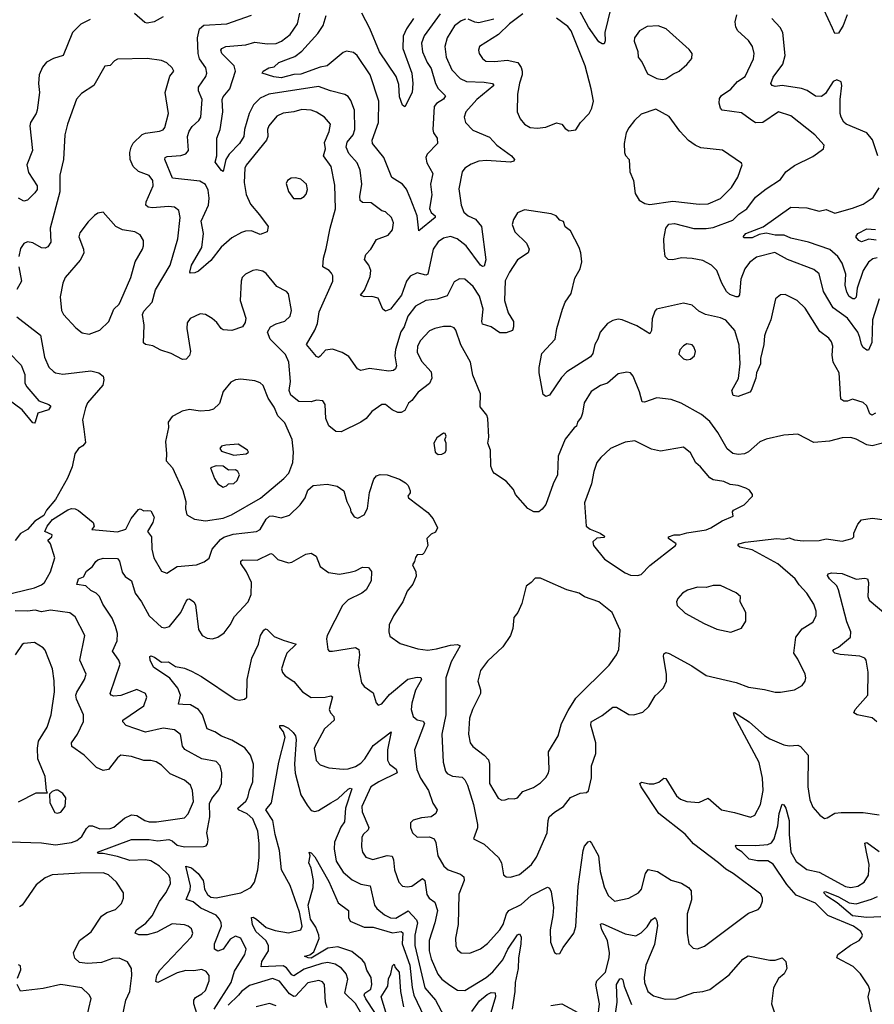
# Model space of a CAD drawing. Extents: x 1771496 to 1971148, y 471553 to 643630.
# Tile 286 of 656: x 1810611 to 1815458, y 610712 to 616298. Entities that reach past the tile are written whole.
import ezdxf

# ---------------------------------------------------------------- set-up
doc = ezdxf.new("R2010")
doc.units = 0

msp = doc.modelspace()

# ---------------------------------------------------------------- linework, layer by layer
at = {"layer": '0CON10XD'}
for points in [[(1813964.1, 616365), (1813929.1, 616225), (1813931.9, 616178.1), (1813925, 616161.2), (1813915, 616160), (1813895, 616172.5), (1813837.8, 616255), (1813725, 616462.9)], [(1815304.2, 616325), (1815280.5, 616265), (1815255, 616222), (1815235, 616220), (1815220.3, 616249.7), (1815170.9, 616355)], [(1811011.7, 616298.3), (1810958.1, 616271.9), (1810910.6, 616225), (1810858.6, 616095), (1810802.2, 616077.8), (1810763.8, 616056.2), (1810741.4, 616028.6), (1810722.2, 615985), (1810717.9, 615935), (1810722.7, 615885), (1810710, 615785), (1810704.5, 615765), (1810673.3, 615715), (1810669.5, 615695), (1810684.5, 615555), (1810651.5, 615475), (1810661.3, 615431.3), (1810710.9, 615355), (1810710, 615335), (1810696.9, 615315), (1810655, 615274), (1810635, 615268.6), (1810605, 615284.5)], [(1811425.5, 616314.5), (1811373.7, 616286.3), (1811335, 616277.1), (1811320.9, 616280.9), (1811262.3, 616332.3)], [(1813625, 615196), (1813475, 615219.2), (1813435, 615201.2), (1813411.2, 615165), (1813404.2, 615135), (1813419.2, 615095), (1813485, 615030), (1813500, 614995), (1813494, 614975), (1813435, 614935.8), (1813388.8, 614865), (1813365, 614816.7), (1813361.3, 614705), (1813382, 614635), (1813411.9, 614585), (1813412.5, 614555), (1813405.5, 614534.5), (1813369.5, 614520.5), (1813335, 614520.9), (1813285, 614554.4), (1813235, 614570), (1813231.5, 614585), (1813238.8, 614655), (1813218.5, 614728.5), (1813182.7, 614785), (1813135, 614825.5), (1813105, 614827.8), (1813075, 614810.8), (1813035, 614731.1), (1812978.5, 614711.5), (1812914.4, 614704.4), (1812855, 614672.2), (1812812.1, 614615), (1812792, 614555), (1812773.4, 614526.6), (1812743.4, 614426.6), (1812738.4, 614391.6), (1812748.8, 614335), (1812742.4, 614317.6), (1812731.7, 614308.3), (1812705, 614303.8), (1812595, 614318.1), (1812545, 614307.5), (1812527.1, 614317.1), (1812477.9, 614387.9), (1812440.3, 614410.3), (1812385, 614428), (1812345, 614422.5), (1812315, 614388), (1812305, 614382), (1812295, 614387.1), (1812237.1, 614455), (1812285, 614535.7), (1812299.6, 614575), (1812310.1, 614639.9), (1812387.8, 614815), (1812387.1, 614845), (1812379.7, 614859.7), (1812365.6, 614875.6), (1812331.2, 614895), (1812334.5, 614944.5), (1812349.4, 615000.6), (1812371.5, 615115), (1812401.4, 615225), (1812399, 615359), (1812377.9, 615465), (1812333.8, 615525), (1812345.8, 615565), (1812339.7, 615600.3), (1812366.9, 615663.1), (1812373.8, 615705), (1812340.6, 615745), (1812295, 615773.8), (1812264.7, 615784.7), (1812211.1, 615788.9), (1812165.9, 615774.1), (1812105, 615767.9), (1812070.4, 615749.6), (1812023.8, 615695), (1812017.3, 615675), (1812018.5, 615635), (1812011.2, 615615), (1811895, 615472.5), (1811887.9, 615455), (1811884.6, 615375), (1811895.3, 615305.3), (1811920.7, 615250.7), (1811971.1, 615191.1), (1812020.8, 615125), (1812015.6, 615094.4), (1811975, 615080), (1811925, 615099.1), (1811891.4, 615098.6), (1811868.6, 615091.4), (1811815, 615059.6), (1811752.9, 615007.1), (1811695, 614930.9), (1811625, 614870.6), (1811605, 614860.9), (1811580, 614860), (1811576.2, 614866.2), (1811585.4, 614905), (1811644.1, 615005), (1811652.8, 615085), (1811641.1, 615155), (1811681.1, 615245), (1811685.9, 615285), (1811679.7, 615329.7), (1811665, 615362.9), (1811632.4, 615382.4), (1811478.3, 615398.3), (1811433.8, 615505), (1811435.8, 615515), (1811448, 615522), (1811525, 615527.3), (1811552.8, 615537.2), (1811567.8, 615555), (1811567.4, 615582.6), (1811563.3, 615635), (1811571.8, 615665), (1811588.7, 615691.3), (1811627.8, 615725), (1811638.8, 615745), (1811646.2, 615845), (1811626.2, 615895), (1811625.3, 615915), (1811667.8, 615975), (1811672.5, 615995), (1811666.2, 616025), (1811631.3, 616075), (1811622.8, 616105), (1811619.4, 616195), (1811631.1, 616245), (1811655, 616266.6), (1811786.2, 616273.8), (1811925.8, 616324.2)], [(1813138.9, 616301.1), (1813115, 616291.8), (1813077.4, 616262.6), (1813036.1, 616195), (1813021.8, 616145), (1813030.7, 616085), (1813062.3, 616012.3), (1813108.9, 615965), (1813145, 615947.2), (1813245, 615943.9), (1813293.3, 615935), (1813300, 615925), (1813204.6, 615845), (1813141.1, 615775), (1813131.5, 615745), (1813138.9, 615715), (1813181.4, 615671.4), (1813275, 615630.9), (1813316.3, 615586.3), (1813400.8, 615525), (1813417.5, 615505), (1813413.8, 615495), (1813395, 615490), (1813258.5, 615498.5), (1813214.8, 615495.2), (1813171.3, 615478.7), (1813135.7, 615455), (1813120, 615435), (1813101.7, 615338.3), (1813114.6, 615245), (1813130, 615205), (1813154.3, 615185), (1813196.5, 615166.5), (1813229.3, 615125), (1813254.5, 614935), (1813245, 614898.8), (1813235, 614897.5), (1813225, 614905.6), (1813143.6, 615015), (1813092.9, 615055), (1813055, 615068.2), (1813015, 615059.1), (1812985, 615037.1), (1812956.2, 614995), (1812925.8, 614854.2), (1812915, 614848.9), (1812865, 614862), (1812826.6, 614843.4), (1812805, 614814.3), (1812776.7, 614735), (1812715, 614655.4), (1812685, 614643.8), (1812671.5, 614655), (1812645, 614717.5), (1812607.9, 614727.9), (1812565, 614726.2), (1812543.8, 614735), (1812566.5, 614763.5), (1812599.3, 614840.7), (1812602.1, 614875), (1812591.2, 614905), (1812566.9, 614936.9), (1812574, 614965), (1812602.3, 614995), (1812635, 615050), (1812700, 615075), (1812725, 615106.2), (1812731.1, 615145), (1812720, 615175), (1812685, 615208), (1812665, 615214.3), (1812605, 615258.5), (1812555, 615261.5), (1812542.4, 615272.4), (1812540.3, 615295), (1812552.2, 615365), (1812541.5, 615445), (1812525.4, 615485), (1812478.8, 615538.8), (1812463.1, 615575), (1812467.7, 615602.3), (1812501.8, 615645), (1812512.2, 615675), (1812510.4, 615785), (1812489.8, 615839.8), (1812475, 615861.4), (1812455, 615873.5), (1812373.4, 615893.4), (1812305, 615919.2), (1812025, 615875.7), (1811975, 615853.3), (1811937.1, 615815), (1811912.4, 615765), (1811886.9, 615675), (1811883.1, 615635), (1811857.1, 615595), (1811798.5, 615535), (1811780.4, 615505), (1811765, 615436.2), (1811755, 615442.5), (1811719.4, 615489.4), (1811730, 615525), (1811729.1, 615625), (1811747.8, 615675), (1811762.4, 615775), (1811758.7, 615845), (1811765, 615860.6), (1811803.9, 615906.1), (1811835.9, 616005), (1811827.7, 616035), (1811757.5, 616105), (1811751.1, 616125), (1811757.5, 616135), (1811780, 616145), (1811894.2, 616155.8), (1811945, 616171.1), (1812015, 616160.4), (1812065, 616161.8), (1812096.9, 616175), (1812145, 616213.6), (1812186.2, 616275), (1812199.6, 616335)], [(1812995, 616330), (1812905, 616206.7), (1812890, 616165), (1812895.4, 616115), (1812921.6, 616055), (1812945, 616020), (1812968.8, 615935), (1812985, 615908.2), (1813025.4, 615865), (1813015, 615847.3), (1812975, 615821.9), (1812961.9, 615805), (1812954.4, 615675), (1812958.9, 615655), (1812978.1, 615625), (1812981.4, 615595), (1812922.7, 615535), (1812915.4, 615515), (1812919.7, 615485), (1812953.8, 615425), (1812940.3, 615365), (1812948.8, 615305), (1812936.2, 615226.2), (1812945, 615204.2), (1812966.7, 615185), (1812966.7, 615175), (1812875, 615100), (1812865.3, 615185.3), (1812826.2, 615286.2), (1812805, 615335.8), (1812782.7, 615365), (1812722.1, 615402.1), (1812676.4, 615515), (1812612.7, 615595), (1812610, 615615), (1812645.4, 615714.6), (1812648.9, 615835), (1812597.9, 615985), (1812525.3, 616095.3), (1812505, 616111.1), (1812465, 616120), (1812445, 616110.9), (1812355, 616035.9), (1812315, 616029.1), (1812205, 615989.3), (1812165, 615986.2), (1812095, 615968.7), (1812052.8, 615972.8), (1811986.7, 615995), (1811991.2, 616005), (1812024, 616025), (1812055, 616030.6), (1812081.1, 616055), (1812135, 616076.5), (1812171.2, 616088.8), (1812210.9, 616119.1), (1812301.2, 616218.8), (1812332, 616265), (1812348.4, 616321.6)], [(1812845.2, 616304.8), (1812804.7, 616245), (1812786.3, 616205), (1812783.8, 616135), (1812835.3, 615995), (1812841.1, 615935), (1812836.8, 615885), (1812795, 615803.3), (1812782.3, 615812.3), (1812765, 615860), (1812760.5, 615930.5), (1812746.4, 615975), (1812652.1, 616115), (1812597.5, 616247.5), (1812550.9, 616335)], [(1813300, 616300), (1813215, 616279), (1813192.8, 616282.8), (1813155, 616301.3)], [(1813465, 616331.1), (1813388.2, 616275), (1813327.2, 616212.8), (1813218.8, 616145), (1813214, 616125), (1813217.5, 616105), (1813235, 616077.5), (1813255, 616061.9), (1813305, 616059.6), (1813375, 616068.8), (1813435.6, 616055), (1813455, 616025.8), (1813460.4, 616005), (1813460.4, 615985), (1813445, 615938), (1813434, 615875), (1813433.1, 615775), (1813448.6, 615735), (1813474, 615705), (1813506.4, 615686.4), (1813545, 615682.7), (1813595, 615687.5), (1813655, 615711.9), (1813685.6, 615705.6), (1813705, 615680), (1813725, 615667.5)], [(1813725, 615667.5), (1813765, 615672.5), (1813791.2, 615715), (1813840.8, 615765), (1813856.9, 615795), (1813865.6, 615835), (1813852.9, 615905), (1813817.7, 616035), (1813739.2, 616235), (1813719.4, 616259.4), (1813655.9, 616305.9)], [(1815485.6, 614715), (1815447.3, 614595), (1815443.4, 614466.6), (1815425, 614423.8), (1815415, 614422.5), (1815395, 614438), (1815384.5, 614455), (1815375.4, 614495), (1815364.6, 614525), (1815305, 614604.5), (1815223.7, 614663.7), (1815170.4, 614755), (1815145, 614856), (1815115, 614881.5), (1814965, 614937.1), (1814892.9, 614977.1), (1814789.6, 614950.4), (1814750, 614920), (1814724.6, 614885), (1814700.9, 614825), (1814694, 614736), (1814685, 614726.4), (1814675, 614726), (1814639.5, 614739.5), (1814620.5, 614755), (1814593.5, 614803.5), (1814565.8, 614875), (1814535, 614905.9), (1814485, 614931.6), (1814425, 614942.4), (1814365, 614946.7), (1814315, 614935.4), (1814288.2, 614938.2), (1814272.3, 614955), (1814265.8, 615004.2), (1814263.4, 615055), (1814275.8, 615115), (1814292, 615138), (1814325, 615141.8), (1814435, 615113.8), (1814505, 615113.9), (1814545, 615119.3), (1814655, 615160.7), (1814690.5, 615195), (1814735, 615223.8), (1814785, 615290), (1814845, 615338.9), (1814925, 615391.9), (1814955.8, 615435), (1815005, 615470), (1815108.7, 615521.3), (1815170, 615565), (1815173.3, 615585), (1815120.6, 615645), (1814985, 615751.5), (1814915, 615775.5), (1814825, 615713.6), (1814785, 615713.5), (1814754.1, 615734.1), (1814705, 615768.5), (1814595, 615784.3), (1814585.5, 615795.5), (1814578.6, 615825), (1814580.3, 615849.7), (1814592, 615868), (1814645, 615903.3), (1814683, 615947), (1814725.2, 615974.8), (1814772.7, 616075), (1814777.1, 616105), (1814767.5, 616145), (1814745, 616178.9), (1814683.3, 616235), (1814672.2, 616255), (1814668.9, 616285), (1814678.5, 616325)], [(1815477.5, 615525), (1815446.9, 615616.9), (1815415, 615655.7), (1815298.8, 615705), (1815285, 615716.2), (1815269.2, 615745), (1815264, 615765), (1815264, 615845), (1815273.8, 615925), (1815270, 615945), (1815246, 615956), (1815225, 615946.2), (1815181.9, 615878.1), (1815157.6, 615862.4), (1815125, 615864.4), (1815076.6, 615896.6), (1815045, 615908), (1814935, 615923.8), (1814895, 615919.5), (1814878.8, 615925), (1814870.6, 615935), (1814885, 615971.9), (1814938.5, 616045), (1814952.5, 616095), (1814939.6, 616225), (1814924.2, 616254.2), (1814876.7, 616305)], [(1814255, 615957.5), (1814275, 615961.4), (1814315, 615989.2), (1814351.2, 616005), (1814395, 616044.2), (1814423.3, 616076.7), (1814425.8, 616105.8), (1814408.3, 616128.3), (1814278, 616245), (1814232.8, 616262.8), (1814170.7, 616259.3), (1814126.3, 616233.7), (1814097.8, 616195), (1814096.7, 616175), (1814116.8, 616116.8), (1814119.4, 616085), (1814141.2, 616055), (1814170.9, 615990.9), (1814225, 615964.3), (1814255, 615957.5)], [(1812117.9, 614397.9), (1812031.1, 614485), (1812015.8, 614525), (1812034.5, 614555.5), (1812065, 614572.9), (1812115, 614587.5), (1812145, 614616.7), (1812152.7, 614647.3), (1812135, 614742.5), (1812125, 614756.2), (1812070, 614785), (1812008.8, 614858.8), (1811990.5, 614870.5), (1811955, 614878), (1811934.2, 614875.8), (1811892.5, 614855), (1811873.3, 614835), (1811866.7, 614815), (1811862.5, 614705), (1811894, 614605), (1811889.5, 614580.5), (1811874.1, 614555.9), (1811815, 614534), (1811765, 614538.8), (1811753.3, 614545), (1811729.1, 614579.1), (1811703, 614603), (1811665, 614625.7), (1811635, 614628.6), (1811578.3, 614601.7), (1811561.1, 614578.9), (1811560, 614545), (1811580.8, 614415), (1811575, 614393.3), (1811555, 614372), (1811535, 614370), (1811470, 614405), (1811412.4, 614422.4), (1811366.8, 614446.8), (1811325, 614454.2), (1811314.2, 614465), (1811317.1, 614565), (1811307.9, 614625), (1811316, 614644), (1811363.2, 614695), (1811382.3, 614765), (1811464, 614905), (1811508.8, 615055), (1811521.2, 615175), (1811512.9, 615215), (1811490, 615235), (1811455, 615238.5), (1811365, 615230), (1811340, 615235), (1811327.1, 615245), (1811327.9, 615265), (1811368.8, 615355), (1811366.1, 615385), (1811345, 615413.3), (1811285, 615437.3), (1811255.5, 615465), (1811237.1, 615505), (1811235.8, 615545), (1811242.5, 615575), (1811255, 615597.3), (1811305, 615645.5), (1811325, 615653.6), (1811405, 615664.5), (1811425, 615673.3), (1811435, 615686), (1811455.6, 615765), (1811435.6, 615885), (1811463.1, 615976.9), (1811486.2, 616005), (1811476.7, 616025), (1811445, 616053.8), (1811415, 616066), (1811335, 616076.7), (1811165, 616074.2), (1811148, 616065), (1811125, 616038), (1811095, 616033.3), (1811031.4, 615925), (1810961.4, 615878.6), (1810934, 615846), (1810881.5, 615705), (1810868.1, 615645), (1810860.6, 615505), (1810839.6, 615415), (1810839.6, 615320.4), (1810784.6, 615114.6), (1810788.5, 615035), (1810770.9, 615009.1), (1810755, 615002.3), (1810735, 615003.1), (1810685, 615031.4), (1810655, 615037.5), (1810635, 615028.8), (1810615, 615000), (1810606.7, 614955)], [(1814185, 615250), (1814315, 615268.9), (1814465, 615250.4), (1814515, 615252.9), (1814585.8, 615284.2), (1814647.3, 615345), (1814684.5, 615405), (1814709.2, 615475), (1814705, 615483.3), (1814596.9, 615556.9), (1814475, 615570.7), (1814441.4, 615585), (1814405, 615612.9), (1814355, 615665.8), (1814295, 615749.2), (1814219.7, 615789.7), (1814135, 615761.4), (1814097.5, 615725), (1814066.6, 615683.4), (1814051.4, 615655), (1814038.9, 615595), (1814041.4, 615545), (1814047.8, 615527.8), (1814068.6, 615505), (1814071.9, 615435), (1814091.4, 615385), (1814102.6, 615312.6), (1814124.5, 615274.5), (1814156.2, 615255), (1814185, 615250)], [(1812205, 615283.8), (1812225, 615293.8), (1812235, 615307.5), (1812243.8, 615335), (1812238, 615365), (1812205, 615392.5), (1812175, 615400.8), (1812150.5, 615399.5), (1812130, 615385), (1812122.3, 615367.7), (1812135, 615323.3), (1812164.1, 615284.1), (1812205, 615283.8)], [(1815475, 614946.1), (1815449.5, 614940.5), (1815425, 614922.2), (1815395.3, 614875), (1815360, 614775), (1815356, 614724), (1815346.4, 614713.6), (1815335.5, 614714.5), (1815315, 614728.2), (1815302.1, 614752.1), (1815292.4, 614792.4), (1815296.8, 614855), (1815276.2, 614916.2), (1815251.5, 614955), (1815205, 614993.4), (1815085, 615036.2), (1814985, 615058.8), (1814945.9, 615075.9), (1814894.8, 615074.9), (1814845, 615087.1), (1814805, 615079.3), (1814765, 615060.3), (1814720.3, 615060.3), (1814713.8, 615065), (1814729.4, 615085), (1814827.8, 615122.2), (1814985, 615234.3), (1815075, 615229.5), (1815145, 615211.8), (1815185, 615220.6), (1815235, 615200.9), (1815335, 615227.9), (1815395, 615251.1), (1815451.7, 615288.2), (1815485, 615343.1)], [(1811005, 614514.4), (1811065, 614537.1), (1811117.5, 614585), (1811145, 614656.2), (1811175, 614684), (1811185, 614703.8), (1811241.2, 614835), (1811266.7, 614925), (1811308, 614995), (1811314, 615015), (1811312.5, 615045), (1811295, 615078), (1811264.5, 615094.5), (1811195, 615106.4), (1811156, 615125), (1811085, 615206.7), (1811055, 615200), (1811035, 615186.7), (1810998.7, 615151.3), (1810951.7, 615088.3), (1810946.7, 615065), (1810972.7, 614995), (1810975, 614973.8), (1810955, 614933.1), (1810868.6, 614835), (1810856.3, 614803.7), (1810841.5, 614725), (1810848.3, 614648.3), (1810858.9, 614625), (1810929.1, 614549.1), (1810965, 614521.4), (1811005, 614514.4)], [(1815465, 614065.8), (1815443.4, 614053.4), (1815432, 614062), (1815416.4, 614106.4), (1815395, 614126.9), (1815335, 614144.4), (1815305, 614133.1), (1815285, 614133.1), (1815268, 614145), (1815259.4, 614295), (1815225.4, 614355.4), (1815218.9, 614395), (1815222.2, 614445), (1815215, 614470), (1815200.9, 614490.9), (1815149.1, 614529.1), (1815065, 614661.4), (1815020, 614705), (1814951.7, 614738.3), (1814925, 614736.2), (1814896.7, 614715), (1814870.6, 614595), (1814843.5, 614526.5), (1814834.5, 614505), (1814831.2, 614455), (1814812.9, 614375), (1814813.1, 614345), (1814789.4, 614295), (1814785.6, 614265), (1814760, 614195), (1814752.5, 614185), (1814685, 614160), (1814656.7, 614166.7), (1814650, 614195), (1814687.8, 614262.2), (1814697.3, 614345), (1814692.1, 614452.1), (1814666.9, 614535), (1814615, 614592.5), (1814585, 614605.5), (1814500, 614625), (1814461.9, 614645), (1814425, 614678.6), (1814375, 614690), (1814222.5, 614655), (1814213.3, 614645), (1814198.8, 614601.2), (1814194.3, 614535), (1814185, 614516.2), (1814111.8, 614561.8), (1814028.8, 614595), (1814005, 614598.2), (1813975, 614591.2), (1813945, 614574.4), (1813902.7, 614525), (1813890.9, 614485), (1813872.1, 614455), (1813860.9, 614405), (1813848.1, 614385), (1813715, 614300), (1813683, 614267), (1813615, 614168), (1813595, 614160), (1813580.8, 614170.8), (1813557.5, 614295), (1813557.5, 614325), (1813572.9, 614405), (1813648.1, 614485), (1813656.7, 614545), (1813689.1, 614655), (1813704.5, 614695), (1813739.1, 614745), (1813758.7, 614831.3), (1813789.4, 614885), (1813799.2, 614925), (1813794.3, 614974.3), (1813784.3, 615005), (1813735, 615100), (1813705, 615123.3), (1813695, 615152.5), (1813675, 615160), (1813654.1, 615184.1), (1813625, 615196)], [(1815467.8, 615047.8), (1815426.9, 615053.1), (1815385, 615037.5), (1815370, 615045), (1815353.8, 615065), (1815364, 615085), (1815415, 615111.9), (1815465, 615107.9)], [(1810606.4, 614895), (1810621.4, 614815), (1810595, 614767.5)], [(1810595, 614612.5), (1810728.7, 614508.7), (1810752.6, 614382.6), (1810776.4, 614326.4), (1810802.4, 614302.4), (1810815, 614294.3), (1810855, 614287.1), (1811015, 614306.5), (1811060, 614295), (1811084, 614275), (1811089.2, 614255), (1811082.9, 614225), (1810996, 614125), (1810985, 614096.7), (1810967, 614027), (1810975.7, 613974.3), (1810985, 613900), (1810969.1, 613880.9), (1810943.8, 613865), (1810924.4, 613835.6), (1810908, 613762), (1810882.8, 613697.2), (1810815, 613576.7), (1810763.3, 613515), (1810747.5, 613485), (1810697.5, 613452.5), (1810655, 613406.2), (1810616.6, 613383.4), (1810585, 613342.5)], [(1815505, 613895.6), (1815445, 613880.6), (1815415.6, 613885.6), (1815355, 613918.2), (1815325, 613927.1), (1815275, 613926.5), (1815204, 613906), (1815115, 613899.5), (1815025, 613945.6), (1814945, 613940), (1814845, 613917.5), (1814807.8, 613902.2), (1814745, 613845.5), (1814721.2, 613835), (1814685, 613830.4), (1814655, 613837.3), (1814623.6, 613863.6), (1814570.4, 613955), (1814525, 614018.1), (1814477.6, 614057.6), (1814362.6, 614122.6), (1814305, 614142.5), (1814225, 614153.1), (1814155, 614128), (1814140.8, 614130.8), (1814127, 614187), (1814091.2, 614275), (1814075, 614293.8), (1814055, 614298), (1814005, 614289.2), (1813945, 614235.7), (1813905, 614222.9), (1813851.9, 614188.1), (1813812, 614125), (1813802.5, 614065), (1813795, 614043.3), (1813774.2, 614015), (1813768.8, 613991.2), (1813755, 613983.3), (1813705, 613918), (1813665, 613822), (1813662.2, 613715), (1813636.4, 613665), (1813595, 613548), (1813575, 613520.8), (1813555, 613506.7), (1813526.4, 613506.4), (1813492.5, 613525), (1813423.8, 613605), (1813412.5, 613632.5), (1813369.5, 613679.5), (1813303.2, 613723.2), (1813294.2, 613735), (1813282.9, 613765), (1813281.2, 613855), (1813266.7, 613895), (1813270.9, 613929.1), (1813266.2, 614035), (1813260, 614055), (1813222.3, 614102.3), (1813224.5, 614175), (1813181.5, 614281.5), (1813167.5, 614355), (1813112.7, 614452.7), (1813085, 614536.2), (1813075, 614548.8), (1813056.8, 614556.8), (1813015, 614556.5), (1812965, 614546.5), (1812935, 614533.1), (1812885, 614478.6), (1812867.1, 614445), (1812865, 614412), (1812890.5, 614360.5), (1812945, 614300), (1812948.2, 614265), (1812935.2, 614234.8), (1812871.8, 614185), (1812835, 614136.9), (1812816.9, 614123.1), (1812795, 614081.4), (1812775, 614068.9), (1812755, 614069.5), (1812724, 614084), (1812685, 614114.3), (1812665, 614115.6), (1812608, 614075), (1812575.4, 614034.6), (1812546.3, 614013.7), (1812435, 613959.2), (1812405, 613962.5), (1812365, 613993.3), (1812346.9, 614035), (1812343.1, 614115), (1812331.2, 614135), (1812295, 614140), (1812265, 614130.6), (1812195, 614132.1), (1812148.3, 614168.3), (1812139.2, 614195), (1812147.1, 614245), (1812138.2, 614355), (1812117.9, 614397.9)], [(1814395, 614367.5), (1814415, 614372.5), (1814438.8, 614391.2), (1814443.8, 614415), (1814435, 614442.5), (1814425, 614453.8), (1814395, 614458.6), (1814375, 614448.1), (1814355, 614425.8), (1814350, 614400), (1814375, 614373.3), (1814395, 614367.5)], [(1810550.5, 614410.5), (1810618.8, 614338.8), (1810640, 614285), (1810641.3, 614235), (1810651.2, 614215), (1810719.5, 614135), (1810776.7, 614115), (1810788.1, 614105), (1810775, 614084.4), (1810714.1, 614065.9), (1810698.6, 614015), (1810695, 614008.8), (1810685, 614010), (1810624.5, 614084.5), (1810530.8, 614155)], [(1811665, 613454.8), (1811765, 613469.2), (1811811.9, 613488.1), (1811977.3, 613582.7), (1812110, 613695), (1812137.1, 613725), (1812161.1, 613785), (1812164.6, 613844.6), (1812156.7, 613916.7), (1812115, 614011.4), (1812075, 614050.8), (1812055, 614099.2), (1812021.3, 614151.3), (1811992.6, 614222.6), (1811975, 614238.6), (1811945, 614249.4), (1811865, 614259.4), (1811835, 614254.3), (1811808.3, 614241.7), (1811765, 614188.8), (1811745, 614120), (1811710.9, 614089.1), (1811685, 614080.6), (1811635, 614076.9), (1811574.5, 614085.5), (1811533, 614077), (1811515, 614066.7), (1811475, 614046.2), (1811453.8, 614015), (1811454.2, 613985), (1811438.6, 613905), (1811444.3, 613835), (1811441.1, 613795), (1811478.2, 613755), (1811536.2, 613626.2), (1811554, 613565), (1811552, 613522), (1811559.1, 613489.1), (1811602.5, 613465), (1811665, 613454.8)], [(1812985, 613831.2), (1813005, 613832.5), (1813025, 613842.5), (1813030, 613855), (1813030, 613895), (1813022.5, 613915), (1813030, 613935), (1813025, 613950), (1813015, 613952.5), (1812976.7, 613925), (1812960, 613895), (1812966.7, 613845), (1812985, 613831.2)], [(1814115, 613143.8), (1814135, 613151.2), (1814185, 613202), (1814331.2, 613315), (1814333.3, 613325), (1814290, 613355), (1814290, 613365), (1814322.5, 613375), (1814355, 613375.3), (1814395, 613387.7), (1814505, 613403.8), (1814531.2, 613415), (1814595, 613454.5), (1814657.9, 613482.1), (1814653.8, 613505), (1814658.8, 613515), (1814720, 613545), (1814766.7, 613595), (1814767.5, 613605), (1814749.2, 613629.2), (1814729.5, 613639.5), (1814685, 613655.8), (1814640.3, 613660.3), (1814605, 613677.5), (1814545, 613688), (1814525, 613698), (1814471.4, 613761.4), (1814445, 613783.8), (1814415, 613841.2), (1814375, 613872.5), (1814245, 613850), (1814195, 613861.5), (1814099.3, 613909.3), (1814045, 613901.4), (1814021.7, 613891.7), (1813962, 613865), (1813907.5, 613815), (1813884.5, 613785), (1813867.8, 613735), (1813854.7, 613665.3), (1813815, 613557.5), (1813824.3, 613425), (1813847.3, 613407.3), (1813903.3, 613385), (1813928.3, 613368.3), (1813925, 613361.2), (1813885, 613355.8), (1813860.8, 613335), (1813865.7, 613315), (1813927.4, 613237.4), (1814045, 613159.2), (1814075, 613147.5), (1814115, 613143.8)], [(1811825, 613826.5), (1811895, 613834.5), (1811908, 613845), (1811903.8, 613855), (1811850, 613890), (1811780, 613885), (1811755, 613878), (1811746.2, 613865), (1811755, 613850.8), (1811825, 613826.5)], [(1811765, 613645.7), (1811785, 613654), (1811795.9, 613664.1), (1811825, 613666.9), (1811845, 613682.9), (1811858, 613715), (1811848.8, 613735), (1811834.4, 613744.4), (1811795, 613742.5), (1811765, 613764.5), (1811725, 613766.6), (1811694.2, 613755), (1811716, 613695), (1811735.8, 613665), (1811765, 613645.7)], [(1810515, 613031.9), (1810695, 613075.6), (1810735, 613091.4), (1810752.5, 613105), (1810785.5, 613165), (1810811.4, 613245), (1810786, 613325), (1810770, 613345), (1810793.8, 613365), (1810796.2, 613375), (1810754.3, 613395), (1810766.7, 613425), (1810797.6, 613462.4), (1810885, 613516.5), (1810905, 613524.4), (1810925, 613523.1), (1810945, 613513.1), (1811027.8, 613445), (1811033.5, 613425), (1811020, 613405), (1811165, 613392.5), (1811213.1, 613406.9), (1811242.7, 613467.3), (1811285, 613520), (1811295, 613522.5), (1811315, 613511.2), (1811335, 613513.8), (1811355, 613512.5), (1811373.3, 613475), (1811365.7, 613445), (1811336.7, 613395), (1811358.2, 613365), (1811360, 613295), (1811371.9, 613245), (1811415, 613170), (1811445, 613158), (1811503.8, 613195), (1811614.7, 613205.3), (1811657.1, 613222.9), (1811685, 613242.5), (1811703.3, 613295), (1811750.5, 613349.5), (1811768.7, 613361.3), (1811821.6, 613378.4), (1811953.3, 613395), (1811974.2, 613405.8), (1812009.7, 613465), (1812028, 613482), (1812045, 613483.6), (1812095, 613471.8), (1812142.3, 613487.7), (1812201.5, 613545), (1812229.5, 613585), (1812245, 613629.4), (1812275, 613654.6), (1812355, 613662.1), (1812412.1, 613652.1), (1812449.5, 613625), (1812465.8, 613565), (1812485, 613527.5), (1812489.2, 613505), (1812507.7, 613477.7), (1812529.3, 613470.7), (1812565, 613488), (1812584.2, 613525), (1812594.2, 613615.8), (1812618.7, 613691.3), (1812635, 613710), (1812655, 613718), (1812695, 613715.8), (1812765, 613690.6), (1812800, 613670), (1812813.8, 613655), (1812826, 613625), (1812825.9, 613614.1), (1812812.5, 613595), (1812816.7, 613585), (1812925, 613501.2), (1812956.6, 613466.6), (1812981.2, 613415), (1812969.2, 613390.8), (1812945, 613380), (1812919.4, 613355), (1812925.5, 613315), (1812905, 613274), (1812895, 613264), (1812865, 613261.2), (1812855, 613247.5), (1812851.2, 613225), (1812839.2, 613205), (1812857.8, 613165), (1812859.3, 613140.7), (1812840, 613095), (1812808.9, 613055), (1812784.4, 612995), (1812731.4, 612915), (1812707.1, 612865), (1812704.3, 612825.7), (1812711.1, 612801.1), (1812768.3, 612758.3), (1812868.9, 612728.9), (1812925, 612721.9), (1812975, 612728.5), (1813055, 612750), (1813095, 612752.5), (1813108.8, 612745), (1813058.2, 612655), (1813028.5, 612565), (1813027.6, 612355), (1813006, 612245), (1813012.9, 612085), (1813025.4, 612035.4), (1813035, 612021.1), (1813065, 612006.5), (1813120, 612000), (1813135, 611985.8), (1813150.8, 611955), (1813184.7, 611845), (1813207.4, 611732.6), (1813207, 611713), (1813185, 611650), (1813245, 611621.4), (1813326.9, 611545), (1813344.4, 611515), (1813355, 611447.5), (1813370, 611435), (1813395, 611433.1), (1813445, 611449.1), (1813514.4, 611505), (1813542.9, 611547.1), (1813603.1, 611685), (1813607.7, 611755), (1813614.5, 611775), (1813645, 611803.1), (1813694.4, 611835), (1813735, 611885.5), (1813789.7, 611910.3), (1813826.4, 611913.6), (1813837.3, 611922.7), (1813853.6, 611996.4), (1813854.3, 612065), (1813878, 612135), (1813877.9, 612195), (1813850.9, 612295), (1813851.4, 612315), (1813915, 612350.6), (1813975, 612398.6), (1813995, 612397.5), (1814065, 612357.1), (1814095, 612354.2), (1814145, 612370), (1814178.3, 612401.7), (1814215, 612461.2), (1814232.1, 612477.9), (1814262.3, 612507.7), (1814278.8, 612545), (1814278.6, 612585), (1814261.9, 612685), (1814265, 612700), (1814275, 612708), (1814295, 612703.1), (1814423, 612633), (1814505, 612576.9), (1814675, 612537.5), (1814745, 612510.6), (1814835, 612498.1), (1814895, 612482), (1814925, 612482), (1815005, 612496), (1815048.8, 612521.2), (1815066.2, 612545), (1815069.2, 612565), (1815065.6, 612585), (1815025, 612670), (1815000.8, 612705), (1815013.5, 612795), (1815048, 612842), (1815109.1, 612880.9), (1815127.5, 612915), (1815127.3, 612942.7), (1815115, 612981.2), (1815075.6, 613045), (1815031.5, 613091.5), (1815010, 613125), (1814911.4, 613211.4), (1814765, 613290), (1814695, 613305.8), (1814684.3, 613315), (1814689.2, 613325), (1814725, 613333.9), (1814905, 613354.8), (1814945, 613350.6), (1814975, 613358.5), (1815005, 613346.7), (1815055, 613341.8), (1815145, 613343.7), (1815185, 613352.3), (1815275, 613338.9), (1815332.5, 613355), (1815342.5, 613365), (1815341.2, 613385), (1815365, 613436.2), (1815385, 613460), (1815445, 613470), (1815519.5, 613460.5)], [(1811617.6, 610655), (1811597.9, 610715), (1811598.1, 610735), (1811608.9, 610751.1), (1811645, 610771.1), (1811665, 610791.1), (1811686.4, 610845), (1811685.5, 610875), (1811668.1, 610898.1), (1811645, 610909.4), (1811598.7, 610901.3), (1811553.3, 610903.3), (1811505, 610891.2), (1811395, 610836.2), (1811382.5, 610842.5), (1811389.4, 610875), (1811405.5, 610905), (1811585.7, 611095), (1811592.5, 611115), (1811585, 611140), (1811566.2, 611155), (1811545, 611162.2), (1811475, 611169.6), (1811389.4, 611120.6), (1811335, 611106.7), (1811286.2, 611106.2), (1811266, 611115), (1811273.5, 611135), (1811326.9, 611173.1), (1811363.1, 611215), (1811403.2, 611295), (1811440.8, 611345), (1811466.4, 611395), (1811465.4, 611425), (1811457.7, 611445), (1811405, 611496.8), (1811355, 611526.2), (1811325, 611531.9), (1811235, 611527.3), (1811165, 611551), (1811085, 611568.1), (1811057.5, 611567.5), (1811053.3, 611575), (1811245, 611646.7), (1811345, 611646.5), (1811395, 611639), (1811456.2, 611646.2), (1811475, 611640.4), (1811505, 611614.6), (1811545.9, 611605.9), (1811653.1, 611606.9), (1811667.9, 611612.1), (1811676.9, 611623.1), (1811679.5, 611645), (1811672.3, 611685), (1811690.3, 611775), (1811688.1, 611851.9), (1811700.3, 611879.7), (1811740.5, 611929.5), (1811755.5, 611965), (1811758.2, 612025), (1811748.5, 612065), (1811725, 612089.5), (1811645, 612105.5), (1811548.1, 612158.1), (1811535, 612176), (1811522.8, 612242.8), (1811488.7, 612268.7), (1811425, 612279.5), (1811325, 612256.8), (1811214.4, 612294.4), (1811196.4, 612315), (1811196.7, 612325), (1811316, 612405), (1811332, 612455), (1811323.8, 612475), (1811275, 612497.1), (1811185, 612463.6), (1811145, 612460), (1811130, 612465), (1811123.8, 612475), (1811181.2, 612641.2), (1811174.3, 612665), (1811137.3, 612715), (1811163.8, 612775), (1811165.7, 612815), (1811155.2, 612855), (1811135, 612902.5), (1811081.8, 612981.8), (1811064.5, 613025), (1811045.5, 613045), (1811015, 613059.1), (1810986, 613086), (1810935, 613094.3), (1810945, 613125.6), (1810972.2, 613137.8), (1810990, 613170), (1811024, 613195), (1811042.5, 613225), (1811055, 613234.2), (1811085, 613242.5), (1811165, 613240.6), (1811176.7, 613226.7), (1811192.7, 613162.7), (1811209.8, 613139.8), (1811245.6, 613115), (1811266.8, 613045), (1811302.7, 612995), (1811345, 612916.4), (1811415, 612852.2), (1811435, 612847.8), (1811460, 612855), (1811526, 612934), (1811555, 612998.6), (1811565, 613010.6), (1811575, 613011.9), (1811598.1, 612995), (1811607.4, 612977.4), (1811625, 612837.5), (1811646.2, 612805), (1811675, 612790), (1811705, 612785.8), (1811735, 612795.8), (1811770.5, 612819.5), (1811805, 612864), (1811828.7, 612911.3), (1811907.1, 612995), (1811923.6, 613036.4), (1811925.9, 613105), (1811898.4, 613165), (1811865, 613212), (1811864.7, 613225.3), (1811875.5, 613234.5), (1811957.4, 613232.6), (1812035, 613269.2), (1812045.6, 613265.6), (1812075, 613236), (1812135, 613215.8), (1812155, 613220), (1812234.5, 613265.5), (1812265, 613270.6), (1812292.9, 613255), (1812316.2, 613195), (1812362, 613162), (1812425, 613151.9), (1812485, 613163.5), (1812515, 613171.1), (1812555, 613192.9), (1812589.5, 613189.5), (1812607.1, 613167.1), (1812604.2, 613115), (1812576.2, 613063.8), (1812552, 613045), (1812475, 613007.5), (1812442.3, 612975), (1812355.4, 612805), (1812351.5, 612785), (1812358, 612725), (1812365.9, 612715.9), (1812385.8, 612715.8), (1812515, 612736.7), (1812535, 612725.8), (1812538.4, 612695), (1812531.3, 612635), (1812550.6, 612535), (1812564.6, 612514.6), (1812615, 612480), (1812632.4, 612422.4), (1812645, 612410), (1812665, 612416.7), (1812709.4, 612470.6), (1812812.6, 612557.4), (1812865, 612568.4), (1812885.3, 612565.3), (1812889.4, 612555), (1812856.2, 612495), (1812835, 612421.2), (1812830.6, 612385), (1812842.7, 612345), (1812865, 612326.2), (1812899.2, 612319.2), (1812906.8, 612305), (1812851.2, 612155), (1812864, 612045), (1812884.4, 611994.4), (1812929.2, 611925), (1812955, 611853.8), (1812978.6, 611815), (1812970.8, 611795), (1812945, 611775.6), (1812889.7, 611770.3), (1812842.5, 611757.5), (1812827.5, 611742.5), (1812827.1, 611715), (1812838.6, 611685), (1812865, 611660.6), (1812935, 611662.9), (1812961.7, 611651.7), (1812970.5, 611630.5), (1812983.1, 611555), (1813016.4, 611496.4), (1813041.4, 611475), (1813110.7, 611450.7), (1813130, 611435), (1813131.2, 611415), (1813102.6, 611337.4), (1813097.5, 611165), (1813083.1, 611086.9)], [(1813345, 611870.8), (1813365, 611872.5), (1813385, 611880), (1813415, 611878), (1813435, 611884), (1813465, 611919.2), (1813525, 611942.9), (1813565, 611969.2), (1813595, 611998), (1813610, 612025), (1813613.3, 612045), (1813611.1, 612145), (1813664.4, 612235), (1813684.1, 612305.9), (1813721.4, 612378.6), (1813765, 612448.1), (1813953.7, 612636.3), (1813996, 612695), (1814009.2, 612725), (1814016.9, 612835), (1813971.2, 612935), (1813895, 612995.6), (1813815, 613024.3), (1813785, 613044.2), (1813715, 613062.5), (1813602, 613112), (1813565, 613130), (1813535, 613130), (1813512.5, 613105), (1813483.3, 613085), (1813458.6, 612985), (1813436.2, 612935), (1813414.2, 612905.8), (1813407.5, 612845), (1813395.5, 612805), (1813350.7, 612739.3), (1813265, 612659.4), (1813225.5, 612605), (1813208.6, 612545), (1813225.5, 612495.5), (1813225.5, 612475), (1813180, 612385), (1813162.7, 612335), (1813157.3, 612245), (1813166.5, 612195), (1813181.4, 612175), (1813245, 612125.6), (1813269.3, 612099.3), (1813276.2, 612075), (1813276.4, 611965), (1813325, 611882), (1813345, 611870.8)], [(1815472.5, 612315), (1815445, 612336.9), (1815360, 612355), (1815342, 612365), (1815349.4, 612385), (1815420.6, 612465), (1815422.8, 612597.2), (1815411.1, 612665), (1815403.8, 612675), (1815376.2, 612686.2), (1815265, 612697.2), (1815233.8, 612705), (1815223.1, 612715), (1815228.8, 612725), (1815255, 612739.1), (1815322.2, 612795), (1815324.7, 612825), (1815302.2, 612882.2), (1815255, 613064.3), (1815245, 613085.7), (1815204.4, 613125), (1815192.5, 613145), (1815196.7, 613153.3), (1815215, 613160), (1815275, 613156.6), (1815355, 613124.6), (1815405, 613130), (1815420, 613125), (1815425.8, 613105), (1815421.5, 613025), (1815429.6, 613005), (1815535.2, 612915.2)], [(1814645, 612823.8), (1814705, 612846.7), (1814728.8, 612885), (1814730, 612935), (1814696.7, 612995), (1814700, 613025), (1814675, 613046.2), (1814585, 613087.5), (1814545, 613088), (1814503.9, 613076.1), (1814455, 613078), (1814397.7, 613062.3), (1814370, 613045), (1814343.3, 613015), (1814336.7, 612995), (1814340, 612975), (1814385, 612932), (1814493, 612873), (1814565, 612841.2), (1814645, 612823.8)], [(1810555, 611633.2), (1810735, 611627.9), (1810815, 611617.8), (1810905, 611630.6), (1810935, 611642.1), (1810964.4, 611665), (1810989.7, 611710.3), (1811005, 611723.8), (1811025, 611725.4), (1811065, 611708.2), (1811125, 611708.8), (1811145, 611716.4), (1811205, 611768.8), (1811245, 611786.2), (1811275, 611783.6), (1811320.8, 611755), (1811345, 611747.7), (1811387.1, 611747.1), (1811545, 611770.3), (1811566.8, 611793.2), (1811596.9, 611863.1), (1811591.8, 611925), (1811580.6, 611955), (1811545, 611984.4), (1811465, 612018.9), (1811415, 612068.1), (1811385, 612088.1), (1811355, 612095.6), (1811315.5, 612094.5), (1811245, 612117.8), (1811185, 612125.6), (1811165, 612110.8), (1811115.8, 612045), (1811085, 612039.4), (1811046.2, 612056.2), (1810976.2, 612126.2), (1810906.9, 612175), (1810904.5, 612195), (1810939.1, 612245), (1810973.7, 612316.3), (1810973.3, 612355), (1810933.3, 612443.3), (1810930.3, 612465), (1810935, 612482.5), (1810978.2, 612555), (1810987.8, 612585), (1810952.9, 612665), (1810981.4, 612805), (1810925, 612910), (1810895, 612932.9), (1810785, 612948.8), (1810735, 612938.5), (1810698.3, 612948.3), (1810655, 612942.8), (1810585, 612944.7)], [(1811713.3, 610685), (1811809.8, 610835), (1811830, 610900), (1811888.2, 610995), (1811895.5, 611025), (1811865, 611087.1), (1811835, 611099.5), (1811805, 611081.9), (1811765, 611024.2), (1811735, 611014.1), (1811715.6, 611025), (1811716, 611055), (1811754.8, 611155), (1811754.7, 611175), (1811745.3, 611195), (1811725, 611217), (1811638.1, 611258.1), (1811595, 611293.1), (1811556, 611306), (1811577.9, 611362.1), (1811580.2, 611385), (1811553.5, 611496.5), (1811585, 611487.2), (1811622.9, 611455), (1811651.1, 611415), (1811654.8, 611394.8), (1811659.8, 611365), (1811675.6, 611335.6), (1811695, 611320.6), (1811725, 611315.8), (1811866, 611345), (1811922.9, 611375), (1811942.5, 611405), (1811962.4, 611475), (1811969.8, 611545), (1811970, 611625), (1811961.7, 611695), (1811934.1, 611765), (1811901.9, 611791.9), (1811851.4, 611815), (1811848.5, 611825), (1811893.3, 611865), (1811904.7, 611885), (1811913.8, 611926.2), (1811933.8, 611975), (1811937.5, 612075), (1811919.4, 612125), (1811887.7, 612167.7), (1811815, 612210.7), (1811755, 612233.5), (1811718.3, 612258.3), (1811674.7, 612274.7), (1811648.2, 612355), (1811625.6, 612385), (1811580.5, 612410.5), (1811537.3, 612412.7), (1811511.2, 612415), (1811523.4, 612465), (1811507.8, 612505), (1811462.5, 612562.5), (1811370.6, 612625), (1811350.8, 612665), (1811350, 612685), (1811355, 612688.8), (1811375, 612682), (1811415, 612652.9), (1811455, 612654.2), (1811495, 612628.1), (1811545, 612618.9), (1811585, 612602.5), (1811642.6, 612572.6), (1811832.5, 612442.5), (1811855, 612437.1), (1811887.1, 612442.9), (1811899.2, 612455), (1811901.9, 612555), (1811928.4, 612675), (1811966.2, 612755), (1811976, 612805), (1811995, 612834.3), (1812005, 612842), (1812015, 612838.8), (1812055, 612799.2), (1812105, 612777.1), (1812180, 612755), (1812126, 612705), (1812115.5, 612674.5), (1812095.7, 612615), (1812101.4, 612595), (1812116.2, 612575), (1812165, 612543.8), (1812215.5, 612485.5), (1812265, 612452.9), (1812343.7, 612453.7), (1812375, 612462.9), (1812385.5, 612455.5), (1812366.4, 612385), (1812374.4, 612365), (1812393.1, 612345), (1812394.4, 612325), (1812340.8, 612275), (1812281.2, 612165), (1812291.9, 612095), (1812315, 612070), (1812365, 612054.3), (1812445, 612045.4), (1812475, 612047.1), (1812515, 612060.9), (1812545, 612080.3), (1812568.1, 612105), (1812615, 612180.2), (1812718.3, 612258.3), (1812697.2, 612155), (1812697.2, 612097.2), (1812709.4, 612075), (1812746.1, 612046.1), (1812751.8, 612025), (1812647.1, 611975), (1812603.2, 611945), (1812551.5, 611835), (1812553.1, 611805), (1812591.3, 611715), (1812587.8, 611702.2), (1812560, 611675), (1812552.2, 611657.8), (1812549.2, 611605), (1812555, 611576.2), (1812575, 611546.7), (1812613.1, 611533.1), (1812695, 611556.1), (1812722.9, 611552.9), (1812731.9, 611531.9), (1812737.7, 611475), (1812761.1, 611405), (1812781.8, 611381.8), (1812807.8, 611377.8), (1812835, 611383.3), (1812895, 611425.5), (1812909.6, 611415), (1812919.5, 611335), (1812933.1, 611315), (1812965, 611291.4), (1812980.9, 611245), (1812966, 611175), (1812933.7, 611075), (1812933.8, 611015), (1812945, 610970.8), (1812982.5, 610882.5), (1813005, 610855.4), (1813051.1, 610821.1), (1813095, 610792.7), (1813135, 610790), (1813256.4, 610863.6), (1813295, 610896.2), (1813351.2, 610965), (1813380, 611025), (1813435, 611106.5), (1813445, 611112.9), (1813454.5, 611095), (1813453.5, 611053.5), (1813439.4, 610975), (1813439, 610915), (1813421.1, 610835), (1813420, 610785), (1813403.5, 610685)], [(1810605, 611860), (1810705, 611911.2), (1810768.3, 611911.7), (1810762.5, 611922.5), (1810756.2, 612005), (1810714.6, 612105), (1810712, 612165), (1810718.7, 612205), (1810767.1, 612285), (1810790.4, 612355), (1810807.9, 612485), (1810807, 612547), (1810798.2, 612615), (1810755, 612722), (1810744, 612735), (1810695, 612765.6), (1810635, 612759.2), (1810625, 612753.8), (1810585.8, 612695)], [(1813083.1, 611086.9), (1813085, 611043.3), (1813095, 611021.2), (1813115, 611004.3), (1813165, 611001.4), (1813225, 611027.8), (1813265, 611056.9), (1813333.6, 611135), (1813353.8, 611165), (1813372.7, 611225), (1813384.8, 611245.2), (1813455, 611279.1), (1813511.3, 611328.7), (1813605, 611377.1), (1813615, 611372), (1813625, 611350), (1813637.9, 611262.1), (1813635.7, 611215.7), (1813620, 611135), (1813620.8, 611065), (1813645, 611006.7), (1813655, 610998.8), (1813675, 611000), (1813693.3, 611035), (1813754, 611115), (1813765.6, 611154.4), (1813779.2, 611380.8), (1813807.5, 611585), (1813815, 611608.8), (1813835, 611633.3), (1813845, 611637.5), (1813855, 611626.7), (1813894.5, 611554.5), (1813903.5, 611465), (1813925, 611378.8), (1813949.3, 611329.3), (1813985, 611297.5), (1814065, 611314.4), (1814120, 611345), (1814136.7, 611365), (1814160, 611455), (1814175, 611477.1), (1814228.8, 611465), (1814305, 611416.2), (1814365, 611399.2), (1814405, 611375.7), (1814418.9, 611355), (1814421.8, 611305), (1814396.7, 611225), (1814396.4, 611115), (1814406, 611055), (1814430.6, 611030.6), (1814455, 611027.5), (1814495, 611041.4), (1814745, 611230), (1814799.5, 611250.5), (1814813.3, 611265), (1814823.6, 611296.4), (1814823.8, 611315), (1814815, 611336.7), (1814657.5, 611455), (1814615, 611478.5), (1814575, 611515.6), (1814432.6, 611622.6), (1814385, 611677.3), (1814236.4, 611795), (1814135.7, 611945), (1814128.8, 611965), (1814136.7, 611973.3), (1814182, 611962), (1814208, 611962), (1814235, 611972.5), (1814265, 611996), (1814275, 611993.8), (1814335.3, 611895.3), (1814358, 611875), (1814395, 611862.9), (1814462.1, 611857.9), (1814515, 611881.4), (1814591.2, 611815), (1814665, 611800), (1814755, 611774.2), (1814780, 611785), (1814813.3, 611845), (1814827.7, 611925), (1814823.2, 611995), (1814805.7, 612084.3), (1814664.4, 612345), (1814660, 612365), (1814665, 612367.5), (1814748.6, 612315), (1814835, 612236.8), (1814865, 612217.5), (1814945.7, 612184.3), (1814975, 612177.8), (1815025, 612182.5), (1815040, 612175), (1815082.5, 612125), (1815081.8, 611945), (1815093.1, 611873.1), (1815109.8, 611829.8), (1815148.8, 611785), (1815175, 611766.7), (1815190.7, 611769.3), (1815233.6, 611796.4), (1815269.4, 611800.6), (1815395, 611800.4), (1815485, 611787.1)], [(1812551.5, 610655), (1812516.1, 610716.1), (1812455.3, 610775), (1812471.6, 610855), (1812463.4, 610885), (1812437, 610917), (1812399.9, 610939.9), (1812359.4, 610949.4), (1812324.3, 610944.3), (1812225, 610911.5), (1812165, 610874.4), (1812155, 610878.5), (1812125, 610919.8), (1812105, 610930.4), (1811980.8, 610925), (1811984.8, 610955), (1812022.6, 611015), (1812023.2, 611045), (1812007.9, 611075), (1811950, 611125), (1811932, 611165), (1811926.1, 611203.9), (1811935, 611206.5), (1811955, 611194.7), (1812008.8, 611148.8), (1812060.6, 611130.6), (1812135, 611118.4), (1812206.1, 611133.9), (1812212.6, 611155), (1812197.7, 611235), (1812145.3, 611385.3), (1812096.1, 611475), (1812084, 611585), (1812060, 611675), (1812046.6, 611755), (1812006.9, 611815), (1812039.6, 611855), (1812080.5, 612085), (1812117.5, 612225), (1812107.9, 612257.9), (1812086.2, 612285), (1812087, 612293), (1812105, 612294), (1812135, 612278.5), (1812162.5, 612255), (1812174.5, 612235), (1812178.8, 612215), (1812169.6, 612075), (1812172.8, 612022.8), (1812205, 611901.2), (1812241.4, 611841.4), (1812265, 611811.9), (1812285, 611806.9), (1812305, 611811.1), (1812375, 611856), (1812415, 611878), (1812475, 611933.6), (1812485, 611938.8), (1812494, 611935), (1812458.1, 611825), (1812453.3, 611746.7), (1812433, 611717), (1812397.4, 611632.6), (1812394, 611595), (1812406.4, 611525), (1812445, 611462.7), (1812497.4, 611417.4), (1812545, 611392.9), (1812599.4, 611385), (1812622.9, 611275), (1812636.7, 611255), (1812680.2, 611220.2), (1812715, 611203.3), (1812745, 611200.7), (1812815, 611242.9), (1812862, 611192), (1812868, 611175), (1812851.9, 611105), (1812852.1, 611045), (1812909, 610805), (1812969.3, 610735), (1813016.4, 610646.4)], [(1810825, 611795.7), (1810845, 611802.5), (1810870, 611835), (1810872.7, 611882.7), (1810855, 611907.5), (1810826.7, 611926.7), (1810815, 611927.5), (1810795, 611920), (1810780, 611905), (1810782.9, 611855), (1810809.7, 611799.7), (1810825, 611795.7)], [(1815441.4, 610665), (1815422.7, 610755), (1815432.2, 610795), (1815425, 610817.5), (1815380, 610885), (1815337.4, 610927.4), (1815246, 610975), (1815250.8, 610995), (1815322.4, 611047.6), (1815372.9, 611075), (1815387.8, 611092.2), (1815390.6, 611105), (1815380.6, 611125), (1815339.1, 611155), (1815195, 611216.2), (1815125, 611286.8), (1815015, 611332.1), (1814962.4, 611392.4), (1814885, 611506.7), (1814855, 611526.4), (1814795, 611526), (1814747.5, 611535), (1814707.5, 611577.5), (1814678.6, 611595), (1814671.2, 611608.8), (1814675, 611615.6), (1814785, 611612.2), (1814855, 611619.6), (1814875, 611627.9), (1814889.7, 611650.3), (1814910.8, 611725), (1814918.4, 611795), (1814935, 611846.7), (1814945, 611843.8), (1814955.6, 611825), (1814975.3, 611755.3), (1814974.2, 611675), (1814985.4, 611575), (1815015, 611522.7), (1815075, 611476.5), (1815145, 611462.3), (1815295, 611380.3), (1815325, 611374.1), (1815365, 611381.8), (1815401.2, 611405), (1815425.9, 611445), (1815428.8, 611505), (1815414, 611575), (1815404.6, 611625.4), (1815415, 611630), (1815485, 611578.5)], [(1812626.2, 610665), (1812573.4, 610743.4), (1812565.4, 610764.6), (1812569.4, 610775), (1812601.7, 610798.3), (1812607.7, 610825), (1812603.6, 610865), (1812580, 610905), (1812568, 610945), (1812553.4, 610965), (1812495, 611011.6), (1812415, 611037.4), (1812359.3, 611030.7), (1812265, 610974.8), (1812247.5, 610975), (1812226.7, 610985), (1812257.2, 610992.8), (1812279.5, 611010.5), (1812309.2, 611085), (1812308.4, 611105), (1812290.3, 611150.3), (1812260.8, 611195), (1812247, 611275), (1812274.8, 611375.2), (1812276.8, 611415), (1812264, 611485), (1812251.2, 611515), (1812258, 611555), (1812253.3, 611575), (1812265, 611571.2), (1812285, 611548), (1812365, 611408.1), (1812417.9, 611287.9), (1812475.7, 611245), (1812476.2, 611205), (1812484.8, 611184.8), (1812565, 611150.4), (1812615, 611148.9), (1812725, 611118), (1812775, 611125.2), (1812785, 611118.5), (1812780, 611055), (1812823.5, 610935), (1812837.2, 610807.2), (1812847.4, 610765), (1812921.4, 610605)], [(1811194.5, 610644.5), (1811213.5, 610735), (1811236.6, 610785), (1811246.9, 610875), (1811244.5, 610915), (1811222.9, 610952.9), (1811175, 610973.8), (1811137.7, 610972.3), (1811075, 610948.6), (1810995, 610942.9), (1810950.3, 610950.3), (1810923.6, 610973.6), (1810917.1, 611005), (1810950, 611075), (1811017.1, 611122.9), (1811075, 611211.9), (1811105, 611232.2), (1811155, 611249.2), (1811189.2, 611285), (1811199.2, 611315), (1811199.2, 611345), (1811160, 611405), (1811115, 611446.9), (1811085, 611457.5), (1810955, 611456.6), (1810795, 611446.2), (1810755, 611430), (1810705, 611390.5), (1810625, 611274.2), (1810610, 611265)], [(1815495, 611209.3), (1815415, 611205.3), (1815335, 611214.9), (1815247.4, 611287.4), (1815188.7, 611325), (1815172.1, 611345), (1815175, 611352), (1815185, 611350.8), (1815255, 611321.5), (1815315, 611287), (1815355, 611282.3), (1815442, 611308), (1815475.8, 611324.2)], [(1813890.6, 610635), (1813899.3, 610715), (1813878, 610825), (1813884.5, 610845), (1813932.7, 610895), (1813954.2, 610975), (1813956.2, 611005), (1813943.9, 611075), (1813911.9, 611135), (1813905, 611166), (1813915, 611171.5), (1814045, 611111.6), (1814105, 611100), (1814135, 611117.8), (1814168.9, 611151.1), (1814195, 611191.9), (1814215, 611204), (1814225, 611186.7), (1814229.2, 611159.2), (1814210.7, 611050.7), (1814161.5, 610935), (1814152.3, 610865), (1814155.5, 610835), (1814173.6, 610785), (1814205, 610760), (1814271.7, 610741.7), (1814335, 610742.5), (1814435, 610778.6), (1814485, 610784.3), (1814525, 610796.7), (1814635, 610880), (1814711.5, 610968.5), (1814743.1, 610986.9), (1814865, 610962.5), (1814896.6, 610963.4), (1814935, 610975.7), (1814955.6, 610955), (1814961.4, 610915), (1814946, 610885), (1814915, 610858.8), (1814885.6, 610805), (1814874.4, 610715), (1814889.7, 610669.7)], [(1810598.8, 610861.2), (1810618.3, 610908.3), (1810615, 610930), (1810605, 610936.7)], [(1812701.4, 610625), (1812660.6, 610755), (1812698.5, 610815), (1812703.4, 610856.6), (1812716, 610885), (1812725, 610930), (1812735, 610940), (1812741.2, 610921.2), (1812763.1, 610895), (1812771.1, 610785), (1812787.3, 610697.3)], [(1810976.5, 610575), (1811015.7, 610745.7), (1811005.6, 610765.6), (1810963.3, 610805), (1810845, 610824.4), (1810745, 610801.9), (1810615, 610786.7), (1810596, 610825)], [(1812355, 610691.4), (1812345.3, 610725), (1812339.5, 610825), (1812328.8, 610838.8), (1812307.3, 610847.3), (1812245, 610834.7), (1812175, 610757.6), (1812165, 610755.9), (1812141.3, 610771.3), (1812085, 610842.8), (1812045, 610858.6), (1811915, 610818.2), (1811868.6, 610785), (1811851.3, 610765), (1811792.8, 610707.2)], [(1813988.9, 610645), (1814000.5, 610725), (1813995.8, 610825), (1814015, 610856.7), (1814025, 610858.1), (1814031.1, 610851.1), (1814038.4, 610815), (1814081.8, 610711.8)], [(1813175, 610671.7), (1813218.7, 610731.3), (1813262.1, 610767.9), (1813285, 610779.5), (1813308.2, 610778.2), (1813310.2, 610755), (1813283.9, 610666.1)], [(1812065, 610702.9), (1812027, 610717), (1811951.7, 610698.3)], [(1813624.1, 610705.9), (1813685, 610715.5), (1813822, 610642)]]:
    msp.add_lwpolyline(points, dxfattribs=at)

doc.saveas('drawing.dxf')
